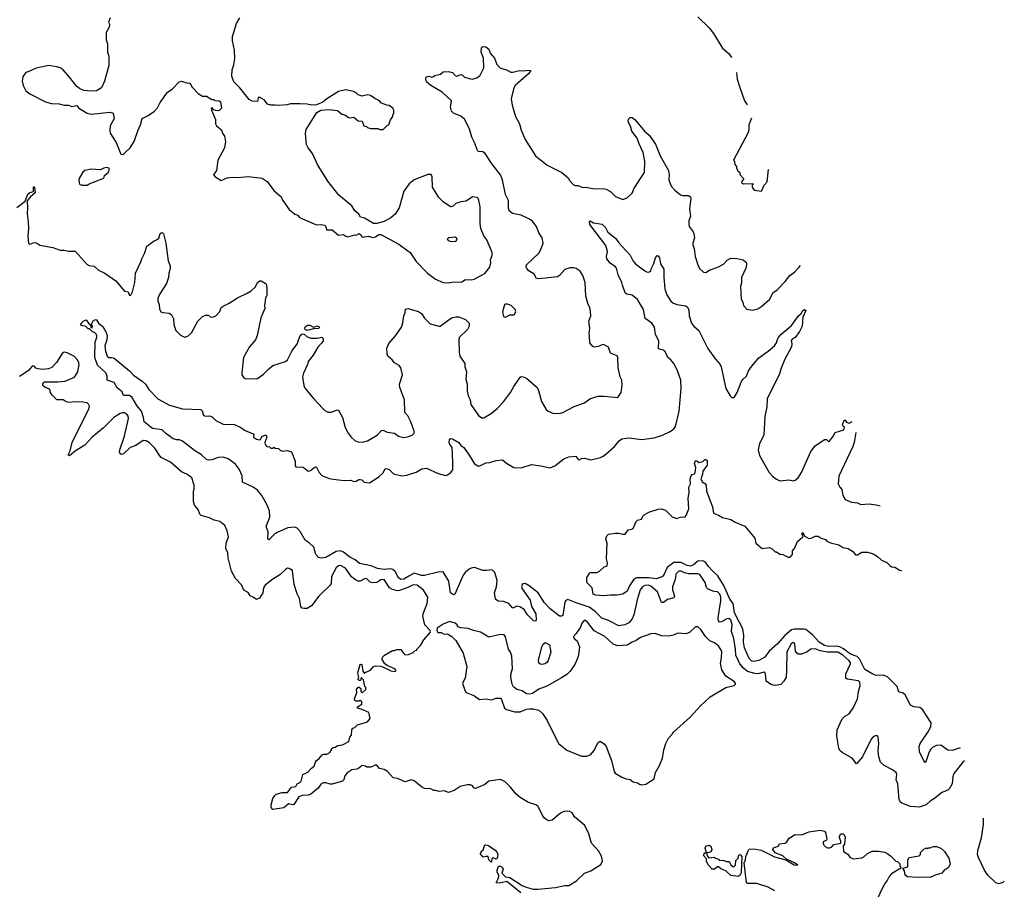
# Model space of a CAD drawing. Extents: x 2086813 to 2278017, y 548126 to 753336.
# Tile 443 of 461: x 2242066 to 2251548, y 701050 to 709428. Entities that reach past the tile are written whole.
import ezdxf

# ---------------------------------------------------------------- set-up
doc = ezdxf.new("R2010")
doc.units = 0

msp = doc.modelspace()

# ---------------------------------------------------------------- linework, layer by layer
at = {"layer": '0CON10XD'}
for points in [[(2242937.5, 709445), (2242920, 709405), (2242930, 709385), (2242927.5, 709355), (2242897.5, 709305), (2242897.5, 709235), (2242912.5, 709195), (2242913.3, 709115), (2242923.3, 709075), (2242924.2, 708985), (2242883.3, 708835), (2242855, 708770), (2242806.1, 708743.9), (2242755, 708740), (2242685, 708746.2), (2242642.5, 708765), (2242616.7, 708785), (2242545.8, 708875.8), (2242485, 708943.3), (2242455, 708963.3), (2242420, 708975), (2242346.4, 708986.4), (2242225, 708961.2), (2242155, 708927.5), (2242125, 708920), (2242095, 708880), (2242090, 708835), (2242098.8, 708795), (2242125, 708743.3), (2242165, 708713.8), (2242315.9, 708635.9), (2242371.7, 708621.7), (2242445, 708616.2), (2242495, 708603.3), (2242535, 708603.3), (2242567, 708593), (2242615, 708602.5), (2242636.4, 708576.4), (2242715, 708528.8), (2242755, 708518.8), (2242935, 708537.5), (2242966.7, 708526.7), (2242977, 708477), (2242938.8, 708405), (2242933.3, 708365), (2242938.8, 708335), (2242993.8, 708245), (2243041.7, 708131.7), (2243061.7, 708128.3), (2243085, 708152.5), (2243130, 708195), (2243167.5, 708255), (2243202.4, 708357.6), (2243230, 708415), (2243245, 708476.7), (2243305, 708503.8), (2243365, 708546.7), (2243392.3, 708577.7), (2243419.5, 708630.5), (2243490.7, 708729.3), (2243535, 708757.5), (2243601.2, 708828.8), (2243625, 708836.2), (2243685, 708817.5), (2243705, 708820), (2243727, 708777), (2243785, 708717.5), (2243825, 708690), (2243865, 708690), (2243915, 708660), (2243935, 708660), (2243945, 708650), (2243987, 708647), (2244000, 708635), (2244010, 708575), (2243985, 708550), (2243953, 708553), (2243935, 708560), (2243918.3, 708578.3), (2243910, 708575), (2243912.5, 708555), (2243952.5, 708465), (2243952.5, 708425), (2243962.5, 708405), (2244008.3, 708368.3), (2244020, 708335), (2244040, 708305), (2244046.7, 708255), (2244040, 708195), (2243973.8, 708075), (2243960, 707975), (2243938.3, 707941.7), (2243932.5, 707935), (2243945, 707917.5), (2244005, 707877.5), (2244065, 707903.8), (2244115, 707911.4), (2244165, 707908.6), (2244265, 707917.8), (2244402, 707902), (2244448.7, 707868.7), (2244515, 707783.8), (2244582.7, 707722.7), (2244598.8, 707685), (2244660.5, 707600.5), (2244715.9, 707555.9), (2244743.6, 707543.6), (2244757, 707527), (2244789.3, 707509.3), (2244925, 707450), (2244965, 707456.2), (2245005, 707447.5), (2245017, 707427), (2245020, 707405), (2245075, 707403.3), (2245135, 707352.5), (2245185, 707357.5), (2245200, 707345), (2245225, 707337.5), (2245293.6, 707356.4), (2245307, 707353), (2245335, 707366.7), (2245352.5, 707355), (2245365, 707332.5), (2245425, 707342.5), (2245465, 707328.8), (2245493.6, 707336.4), (2245525, 707357.5), (2245545, 707357.5), (2245716.1, 707266.1), (2245805, 707202.5), (2245827.5, 707185), (2245885, 707097.5), (2245992.5, 706985), (2246068.8, 706928.8), (2246145, 706896.2), (2246195, 706894), (2246245, 706902), (2246305, 706898.8), (2246325, 706901.2), (2246360, 706925), (2246415, 706921.2), (2246442.3, 706927.7), (2246545, 706982.5), (2246593.8, 707045), (2246602.5, 707085), (2246600, 707115), (2246616.2, 707155), (2246616.1, 707186.1), (2246565.9, 707305.9), (2246536.2, 707345), (2246508, 707415), (2246500, 707465), (2246501.2, 707625), (2246485, 707702.5), (2246470, 707715), (2246425, 707721.2), (2246365, 707681.2), (2246315, 707673.8), (2246265, 707658), (2246235, 707628.8), (2246215, 707626.2), (2246143, 707673), (2246103.3, 707715), (2246075.9, 707755.9), (2246040, 707815), (2246037.5, 707915), (2246027, 707937), (2245995, 707937.5), (2245865, 707886.7), (2245817.5, 707845), (2245766.7, 707775), (2245722, 707615), (2245683.3, 707555), (2245640.5, 707519.5), (2245575, 707483.3), (2245505, 707463.3), (2245473.6, 707463.6), (2245385, 707516.7), (2245347, 707527), (2245333.3, 707555), (2245295, 707586.7), (2245265, 707633.3), (2245138.8, 707738.8), (2245032.7, 707872.7), (2244935, 708033.3), (2244887.4, 708137.4), (2244842.9, 708192.9), (2244828.8, 708225), (2244823.8, 708255), (2244820, 708335), (2244825, 708370), (2244927.5, 708535), (2244965, 708557.5), (2245045, 708563.3), (2245125, 708552.5), (2245169.3, 708519.3), (2245205, 708506.7), (2245225, 708490), (2245245, 708483.3), (2245285, 708487.5), (2245325, 708453.3), (2245365, 708450), (2245380, 708405), (2245405, 708400), (2245415, 708390), (2245445, 708380), (2245515, 708380), (2245535, 708370), (2245565, 708370), (2245605, 708410), (2245620, 708415), (2245638.3, 708461.7), (2245660, 708495), (2245660, 708515), (2245667.5, 708525), (2245667.5, 708555), (2245660, 708575), (2245625, 708600), (2245603, 708603), (2245550, 708625), (2245530, 708645), (2245485, 708667.5), (2245445, 708696.7), (2245415, 708702.5), (2245365, 708691.2), (2245324.3, 708704.3), (2245305, 708723.3), (2245280, 708735), (2245205, 708753.3), (2245135, 708736.7), (2245022.5, 708665), (2244985, 708632.5), (2244925, 708606.7), (2244876.4, 708603.6), (2244833.6, 708613.6), (2244765, 708618.8), (2244675, 708616.7), (2244643, 708607), (2244555, 708600), (2244527, 708603), (2244485, 708603.3), (2244453, 708613), (2244420, 708655), (2244375, 708682.5), (2244363, 708677), (2244355, 708640), (2244305, 708642.5), (2244275, 708657.5), (2244185, 708772.5), (2244129.3, 708829.3), (2244110, 708885), (2244113.3, 708945), (2244128.3, 708991.7), (2244138.8, 709055), (2244135.9, 709135.9), (2244116.2, 709225), (2244114.1, 709265.9), (2244155, 709390), (2244186.7, 709445)], [(2248595.8, 709455.8), (2248705, 709350), (2248748, 709295), (2248834.4, 709154.4), (2248898.8, 709098.8), (2248920, 709064.6)], [(2243362.3, 707297.7), (2243385, 707306.2), (2243405.8, 707324.2), (2243415, 707360), (2243425, 707372.5), (2243437, 707377), (2243452.5, 707365), (2243472.5, 707275), (2243497.1, 707105), (2243515.8, 707055), (2243515, 707030), (2243501.2, 706985), (2243500, 706945), (2243480.8, 706885), (2243414.4, 706785.6), (2243397.5, 706745), (2243395, 706720), (2243408, 706685), (2243411.4, 706641.4), (2243425, 706613.8), (2243445, 706606.2), (2243505, 706600), (2243527.5, 706585), (2243546.4, 706546.4), (2243551.7, 706491.7), (2243571.2, 706435), (2243615, 706388), (2243655, 706368.8), (2243685, 706378.8), (2243719.1, 706410.9), (2243782.5, 706525), (2243825, 706570), (2243855, 706580), (2243885, 706580), (2243900, 706565), (2243925, 706561.2), (2243955.9, 706574.1), (2243993.6, 706616.4), (2244006.7, 706655), (2244025, 706669.2), (2244084.2, 706695.8), (2244165, 706748.8), (2244257.7, 706792.3), (2244295, 706816.7), (2244336.2, 706855), (2244355, 706897.5), (2244378.3, 706911.7), (2244391.7, 706911.7), (2244429.3, 706889.3), (2244438.8, 706878.8), (2244446.2, 706845), (2244446, 706775), (2244434.4, 706745.6), (2244422.5, 706675), (2244426.2, 706645), (2244387.5, 706555), (2244354.3, 706385), (2244335.4, 706344.6), (2244280, 706275), (2244220, 706175), (2244203.8, 706025), (2244206.7, 706005), (2244225, 705977.5), (2244245, 705967.5), (2244355, 705970), (2244415, 706013.8), (2244464.5, 706065.5), (2244504.5, 706095.5), (2244626.7, 706135), (2244645, 706150), (2244686.7, 706235), (2244742.5, 706307.5), (2244745, 706320), (2244767.5, 706385), (2244785, 706402.5), (2244805, 706396.7), (2244833.2, 706373.2), (2244869.7, 706359.7), (2244931.7, 706358.3), (2244975, 706370), (2244987.5, 706355), (2244987.5, 706335), (2244976.7, 706315), (2244936.2, 706273.8), (2244891.2, 706195), (2244843.8, 706135), (2244836.2, 706105), (2244797.9, 706022.1), (2244789.2, 705985), (2244802.9, 705905), (2244816.4, 705876.4), (2244898.8, 705775), (2244985, 705683.3), (2245005, 705663.3), (2245035, 705646.7), (2245067, 705647), (2245125, 705668), (2245135.9, 705665.9), (2245173.9, 705593.9), (2245199.5, 705499.5), (2245228.8, 705445), (2245256.7, 705405), (2245295, 705373.8), (2245321.2, 705361.2), (2245365, 705358), (2245415, 705369.2), (2245510, 705425), (2245551.1, 705468.9), (2245565, 705474), (2245605, 705454.3), (2245674.1, 705444.1), (2245714.4, 705414.4), (2245764.3, 705404.3), (2245801.7, 705408.3), (2245845.9, 705424.1), (2245863.3, 705445), (2245863.3, 705465), (2245833.3, 705555), (2245805, 705612.5), (2245776, 705645), (2245771.2, 705765), (2245725.6, 705885), (2245724.2, 705915), (2245751.5, 706005), (2245736.4, 706075), (2245721.4, 706095), (2245675, 706122), (2245652.5, 706152.5), (2245612, 706185), (2245604.2, 706205), (2245602, 706265), (2245620.9, 706309.1), (2245685, 706381.2), (2245742.5, 706465), (2245756.1, 706506.1), (2245764.1, 706575.9), (2245776.7, 706605), (2245780.7, 706639.3), (2245805, 706644), (2245905, 706616), (2245935, 706596.2), (2245965, 706554), (2246018.8, 706498.8), (2246105, 706476.7), (2246115, 706476.7), (2246225, 706554.2), (2246266.1, 706566.1), (2246295, 706563.8), (2246359.5, 706539.5), (2246393.8, 706505), (2246394, 706475), (2246377.6, 706442.4), (2246299.2, 706365), (2246294.2, 706345), (2246298.6, 706225), (2246306, 706185), (2246353.8, 706115), (2246352.5, 706082.5), (2246370, 706035), (2246361.2, 705965), (2246374, 705915), (2246376.4, 705853.6), (2246385.8, 705805), (2246404.2, 705765), (2246409.5, 705719.5), (2246485, 705613.3), (2246515, 705593.3), (2246535, 705593.8), (2246606.7, 705635), (2246665, 705683.3), (2246725, 705747.5), (2246792.3, 705837.7), (2246825.8, 705894.2), (2246885, 705983.3), (2246895, 705990), (2246915, 705988.8), (2246945, 705973.8), (2247048, 705885), (2247062, 705855), (2247091.2, 705751.2), (2247135, 705673.3), (2247155, 705656.2), (2247206.4, 705633.6), (2247273.6, 705636.4), (2247295, 705643.3), (2247405, 705701.2), (2247505, 705736.2), (2247555, 705776.2), (2247635, 705801.2), (2247695, 705801.2), (2247825, 705787.5), (2247856.7, 705835), (2247867.5, 705905), (2247863.8, 705955), (2247847.7, 705987.7), (2247828.1, 706075), (2247825.8, 706175), (2247820.7, 706190.7), (2247754.1, 706214.1), (2247735, 706272.5), (2247695, 706296.2), (2247681.7, 706298.3), (2247645, 706281.2), (2247605, 706274), (2247585, 706280), (2247556, 706315), (2247552.5, 706375), (2247549.2, 706405), (2247557.5, 706455), (2247548, 706525), (2247566.2, 706575), (2247562, 706615), (2247555.8, 706655), (2247541.4, 706685), (2247519.4, 706765), (2247511.9, 706895), (2247487.5, 706965), (2247463.9, 707003.9), (2247425, 707030), (2247398.3, 707038.3), (2247365, 707038.8), (2247315, 707020), (2247265, 706963.8), (2247245, 706952), (2247065, 706931.4), (2247043.3, 706935), (2247018.8, 706975), (2246968.6, 707008.6), (2246950, 707030), (2246943.8, 707045), (2246948, 707065), (2247065, 707178.8), (2247085.8, 707215), (2247106.1, 707276.1), (2247096.2, 707325), (2247066.2, 707375), (2247044.4, 707435), (2246999.8, 707489.8), (2246969.3, 707510.7), (2246895, 707543.5), (2246810.4, 707560.4), (2246782.4, 707582.4), (2246772.4, 707612.4), (2246774.4, 707685), (2246744.5, 707745), (2246716.2, 707885), (2246694.7, 707934.7), (2246616, 708035), (2246547.7, 708137.7), (2246525, 708153.3), (2246485, 708157.5), (2246475, 708167.5), (2246445.9, 708245.9), (2246418.8, 708295), (2246398.8, 708375), (2246348.3, 708468.3), (2246315, 708497.5), (2246245, 708527.5), (2246225, 708547.5), (2246215.8, 708585), (2246225, 708647.5), (2246135, 708730), (2246026.7, 708795), (2245985, 708830), (2245976, 708855), (2245981.2, 708878.8), (2246005, 708883.3), (2246035, 708873.8), (2246045, 708878.8), (2246065, 708890), (2246117, 708903), (2246145, 708926.7), (2246195, 708930), (2246235, 708920), (2246260.7, 708890.7), (2246275, 708883.3), (2246315, 708900), (2246330, 708895), (2246350, 708875), (2246395, 708860), (2246426.4, 708856.4), (2246475, 708871.2), (2246498.8, 708895), (2246534.2, 708965), (2246533.6, 709056.4), (2246508.8, 709115), (2246513.6, 709156.4), (2246525, 709170), (2246555.9, 709165.9), (2246583.8, 709143.8), (2246596.2, 709105), (2246638.6, 709058.6), (2246660, 708995), (2246695, 708962.5), (2246753.6, 708943.6), (2246795, 708921.2), (2246815, 708921.2), (2246878.3, 708938.3), (2246915, 708934), (2246972.5, 708942.5), (2246988.3, 708938.3), (2246966, 708905), (2246836.7, 708795), (2246825, 708770), (2246799.2, 708665), (2246807.5, 708605), (2246841.9, 708495), (2246879.2, 708425), (2246895.8, 708365), (2246932.9, 708275), (2247032.5, 708115), (2247145.6, 708025.6), (2247285.7, 707955.7), (2247348.8, 707905), (2247363.3, 707875), (2247395, 707840), (2247415, 707830), (2247445, 707830), (2247485, 707811.2), (2247515, 707813.8), (2247605, 707798.6), (2247685, 707802), (2247715, 707796.7), (2247755, 707773.8), (2247805, 707723.8), (2247875, 707696.7), (2247917.3, 707712.7), (2247963.9, 707756.1), (2247983.9, 707806.1), (2248082.9, 707955), (2248086.2, 708066.2), (2248069.2, 708149.2), (2248032.8, 708232.8), (2248010.8, 708285), (2247960.6, 708355), (2247946.7, 708403.3), (2247924.6, 708444.6), (2247929.7, 708470.3), (2247945, 708486), (2247965, 708486), (2247990, 708465), (2248081.9, 708355), (2248126.9, 708315), (2248188.3, 708228.3), (2248234.2, 708115), (2248314.1, 707974.1), (2248319.2, 707935), (2248316, 707885), (2248338.8, 707825), (2248374.5, 707784.5), (2248430.3, 707740.3), (2248452.7, 707732.7), (2248505, 707734), (2248525, 707722.5), (2248530, 707705), (2248517.5, 707605), (2248526.9, 707535), (2248510.9, 707489.1), (2248508.3, 707458.3), (2248514.3, 707434.3), (2248551.2, 707385), (2248559.2, 707365), (2248564, 707325), (2248548, 707275), (2248549.5, 707259.5), (2248561.2, 707225), (2248572, 707145), (2248596.7, 707065), (2248611.7, 707031.7), (2248650, 706995), (2248675, 706993.8), (2248707.5, 707015), (2248795, 707046), (2248845, 707074.2), (2248879.7, 707110.3), (2248915, 707130), (2248975, 707126.7), (2249034.1, 707114.1), (2249055.8, 707095.8), (2249063.8, 707085), (2249066.2, 707065), (2249058.8, 707035), (2249015.8, 706944.2), (2249015.8, 706894.2), (2249006.4, 706856.4), (2249013.8, 706735), (2249030, 706705), (2249037.5, 706675), (2249068.3, 706638.3), (2249125, 706630), (2249175, 706642.5), (2249211.7, 706668.3), (2249290, 706735), (2249318.8, 706795), (2249361.2, 706825), (2249436.7, 706905), (2249483.3, 706965), (2249529.7, 707000.3), (2249568.8, 707041.2), (2249584.1, 707060.1)], [(2248968.1, 708919.3), (2248976.7, 708855), (2248996.2, 708785), (2249045, 708647.5), (2249071.5, 708607.2)], [(2249114, 708478.8), (2249086.7, 708415), (2249087.5, 708365), (2249076.7, 708335), (2248940, 708075), (2248950, 708065), (2248953, 708033), (2248970, 708015), (2248970, 707995), (2248980, 707985), (2248980, 707975), (2249000, 707955), (2249000, 707935), (2249040, 707895), (2249022.5, 707875), (2249018.3, 707858.3), (2249037, 707847), (2249125, 707850), (2249130, 707845), (2249120, 707835), (2249120, 707815), (2249140, 707785), (2249210, 707775), (2249236.4, 707833.6), (2249262.5, 707865), (2249278.1, 707983.7)], [(2242715, 707833.3), (2242735, 707846.7), (2242875, 707900), (2242881.7, 707928.3), (2242917.5, 707955), (2242927.5, 707975), (2242926.7, 707996.7), (2242905, 708002.5), (2242875, 707997.5), (2242845, 707980), (2242755, 707987.5), (2242692.5, 707975), (2242675, 707957.5), (2242643.3, 707905), (2242636.7, 707885), (2242637.5, 707855), (2242643.6, 707843.6), (2242665, 707833.3), (2242715, 707833.3)], [(2242040.3, 707619.7), (2242119.3, 707680.7), (2242144.1, 707745.9), (2242165, 707763.3), (2242198.3, 707771.7), (2242200, 707815), (2242205, 707820), (2242210, 707815), (2242215, 707760), (2242170, 707720), (2242138.3, 707681.7), (2242142, 707615), (2242137.3, 707557.3), (2242148.8, 707481.2), (2242152.5, 707415), (2242146.2, 707345), (2242152, 707272), (2242165, 707266.7), (2242195, 707278.8), (2242220.7, 707280.7), (2242260, 707255), (2242385, 707234.2), (2242455, 707206.2), (2242495, 707208), (2242535, 707197.5), (2242599.1, 707199.1), (2242715, 707070.8), (2242735, 707059.2), (2242785, 707052), (2242824.6, 707014.6), (2242885.5, 706985.5), (2242990.5, 706910.5), (2243075, 706812.5), (2243110, 706805), (2243125, 706770), (2243135, 706772.5), (2243152, 706805), (2243174.3, 706895), (2243183, 706987), (2243233.8, 707095), (2243241.2, 707125), (2243268.8, 707175), (2243290, 707245), (2243362.3, 707297.7)], [(2248679.2, 703959.2), (2248665.9, 704005.9), (2248614.1, 704084.1), (2248595, 704090.3), (2248505, 704087.9), (2248467.8, 704097.8), (2248435, 704114.7), (2248415, 704113.8), (2248383.1, 704085), (2248376.9, 704035), (2248352.2, 703965), (2248352.4, 703935), (2248372.9, 703875), (2248365, 703858), (2248305, 703841.5), (2248265, 703812.5), (2248245, 703814), (2248209.6, 703915), (2248145, 703972.1), (2248118.6, 703978.6), (2248085, 703976.2), (2248062.3, 703965), (2248042.2, 703935), (2248011.3, 703838.7), (2247980, 703695), (2247964.7, 703655.3), (2247932.2, 703617.8), (2247895, 703599.4), (2247835, 703589.4), (2247735, 703641.2), (2247673.1, 703663.1), (2247607.7, 703727.7), (2247548.8, 703768.8), (2247425, 703809.2), (2247345, 703842.5), (2247326.1, 703833.9), (2247314.6, 703815), (2247295, 703688.8), (2247285, 703680), (2247265, 703682.2), (2247175, 703753.1), (2247121.1, 703811.1), (2247059.7, 703905), (2246971.1, 703975), (2246934.7, 703995.3), (2246915.4, 703994.6), (2246904.5, 703985), (2246899.6, 703965), (2246903.3, 703945), (2246982.9, 703835), (2246996, 703776), (2247035.5, 703705), (2247040.8, 703645), (2247035, 703633.8), (2247015, 703636), (2246955, 703694.3), (2246925, 703744.3), (2246881.1, 703771.1), (2246855, 703777.1), (2246815, 703760), (2246775, 703803.1), (2246725, 703822.2), (2246675, 703826.8), (2246647.8, 703845), (2246638.8, 703905), (2246657.7, 703965), (2246663.9, 704025), (2246641.1, 704101.1), (2246615, 704127.8), (2246565, 704120.5), (2246527.6, 704122.4), (2246445, 704150), (2246415, 704145.5), (2246395, 704133.5), (2246360.6, 704105), (2246336.9, 704075), (2246258, 703895), (2246245, 703886.2), (2246215.8, 703905.8), (2246198.3, 704018.3), (2246145, 704110), (2246095.6, 704105.6), (2245965, 704072.2), (2245935, 704074.5), (2245865, 704094.9), (2245812.7, 704067.3), (2245765, 704039), (2245735, 704035.9), (2245715, 704052.1), (2245682.5, 704112.5), (2245660, 704130), (2245635, 704136.5), (2245575, 704132), (2245511.8, 704141.8), (2245452.2, 704165), (2245337.8, 704187.8), (2245296.2, 704225), (2245245, 704250.5), (2245185, 704296.7), (2245155, 704310.5), (2245115, 704304.3), (2245015, 704245.2), (2244970.9, 704240.9), (2244945, 704245.4), (2244918.8, 704275), (2244899.2, 704345), (2244855, 704388.3), (2244813.8, 704415), (2244768.1, 704498.1), (2244737.7, 704527.7), (2244715, 704539.4), (2244648.9, 704531.1), (2244550.5, 704489.5), (2244524.7, 704475.3), (2244484.4, 704435.6), (2244465, 704418), (2244455, 704423.3), (2244458.8, 704495), (2244439.4, 704545), (2244475.5, 704635), (2244471.2, 704695), (2244445, 704757.5), (2244398.5, 704845), (2244357.1, 704895), (2244315, 704923.2), (2244211.8, 704971.8), (2244210, 705035), (2244179.3, 705099.3), (2244145.5, 705145.5), (2244075, 705198.1), (2244025, 705212.6), (2243979.5, 705210.5), (2243915, 705186.6), (2243885.3, 705185.3), (2243865, 705191.5), (2243815.9, 705235.9), (2243749, 705279), (2243635, 705367.1), (2243605, 705379.1), (2243575, 705380), (2243545, 705390.6), (2243470, 705445), (2243437.4, 705477.4), (2243345, 705490.6), (2243265, 705552.5), (2243258.8, 705595), (2243239.2, 705655), (2243195, 705711.4), (2243148.9, 705788.9), (2243122.4, 705807.6), (2243066.1, 705806.1), (2243052.5, 705842.5), (2243005, 705880), (2242975, 705932), (2242910, 705955), (2242909.4, 705995), (2242895.3, 706025.3), (2242815, 706100.6), (2242788.5, 706175), (2242794.2, 706325), (2242808.8, 706365), (2242807.5, 706385), (2242796.4, 706406.4), (2242763.9, 706423.9), (2242738.3, 706448.3), (2242725, 706450), (2242701.7, 706471.7), (2242663, 706483), (2242652.5, 706495), (2242677.5, 706525), (2242705, 706537.5), (2242727.5, 706505), (2242748.3, 706488.3), (2242751.7, 706461.7), (2242765, 706460), (2242767.5, 706475), (2242757.5, 706495), (2242775, 706527.5), (2242795, 706540), (2242806.4, 706536.4), (2242826.7, 706505), (2242867.5, 706472.5), (2242900, 706415), (2242908.6, 706385), (2242906, 706345), (2242886, 706285), (2242892.2, 706235), (2242910, 706185), (2242925, 706174.5), (2242955, 706174.2), (2242975, 706166), (2243125, 706045.8), (2243162.6, 706002.6), (2243246.5, 705946.5), (2243276.2, 705915), (2243308.8, 705865), (2243397.5, 705775), (2243510, 705715), (2243635, 705677.5), (2243811.7, 705671.7), (2243827, 705657), (2243828.3, 705628.3), (2243840, 705615), (2243855, 705607.5), (2243895, 705610), (2243920.7, 705600.7), (2243955, 705566.7), (2244025, 705530), (2244135, 705526.7), (2244195, 705500), (2244232.5, 705475), (2244320, 705435), (2244317.5, 705405), (2244345, 705386.7), (2244375, 705380), (2244385, 705383.3), (2244397, 705413), (2244435, 705430), (2244446.7, 705405), (2244426.7, 705355), (2244428.8, 705335), (2244445, 705316.7), (2244471.7, 705311.7), (2244485, 705300), (2244505, 705300), (2244515, 705310), (2244525, 705300), (2244557, 705297), (2244575, 705280), (2244595, 705272.5), (2244645, 705277.5), (2244685, 705263.3), (2244717.5, 705175), (2244718.3, 705128.3), (2244725, 705120), (2244795, 705117.5), (2244845, 705077.5), (2244865, 705083.3), (2244898.8, 705111.2), (2244915, 705118.8), (2244925, 705116.2), (2244950, 705065), (2244976.4, 705036.4), (2245045, 705006.7), (2245085, 705000), (2245195, 704990), (2245255, 704993.3), (2245285, 704980), (2245305, 704981.2), (2245332.1, 704997.9), (2245345, 704999.2), (2245360, 704995), (2245382.7, 704972.7), (2245435, 704966.7), (2245525, 705022.5), (2245565, 705062.5), (2245582.3, 705097.7), (2245596.4, 705103.6), (2245625, 705093.3), (2245665, 705053.3), (2245745, 705033.8), (2245795, 705038.8), (2245885, 705068.8), (2245939.5, 705100.5), (2245985, 705106.2), (2246095.6, 705055.6), (2246165, 705037.1), (2246185, 705042.5), (2246215, 705062.5), (2246238.2, 705091.8), (2246237.4, 705167.4), (2246231.2, 705305), (2246208, 705335), (2246202.9, 705355), (2246205, 705380), (2246215, 705392.5), (2246235, 705391.2), (2246296.2, 705355), (2246315.8, 705325.8), (2246342, 705305), (2246395, 705231.2), (2246445, 705148), (2246485, 705128), (2246505, 705132), (2246555, 705160), (2246595, 705162), (2246655, 705181.2), (2246715, 705187.5), (2246752.5, 705155), (2246825, 705113.3), (2246895, 705111.2), (2246995, 705143.3), (2247085, 705131.2), (2247175, 705110), (2247220.5, 705129.5), (2247305, 705196.2), (2247355, 705216.7), (2247423, 705223), (2247445, 705190), (2247455, 705188.8), (2247475, 705202), (2247503.9, 705203.9), (2247565, 705186.7), (2247658.8, 705211.2), (2247685, 705222), (2247713.8, 705245), (2247794.2, 705315.8), (2247838.3, 705371.7), (2247865, 705390), (2247935, 705399.2), (2248055, 705383.8), (2248175, 705400.8), (2248255, 705426.2), (2248329.7, 705460.3), (2248364, 705485), (2248380.9, 705509.1), (2248416.2, 705655), (2248435.3, 705875), (2248432.6, 705955), (2248396.1, 706056.1), (2248366.2, 706115), (2248335, 706152.5), (2248306.7, 706175), (2248280.6, 706230.6), (2248262.8, 706242.8), (2248217.3, 706257.3), (2248221.2, 706335), (2248187.8, 706395), (2248178.7, 706465), (2248153.8, 706505), (2248089.7, 706549.8), (2248072.8, 706635), (2248015, 706731.9), (2247965, 706772.9), (2247913, 706783), (2247898, 706795), (2247869.5, 706869.5), (2247865.8, 706895.8), (2247828.9, 706968.9), (2247814.5, 707034.5), (2247805, 707048), (2247751.3, 707081.3), (2247718.8, 707125), (2247716, 707145), (2247725.6, 707195), (2247711.2, 707251.2), (2247556.7, 707455), (2247552.5, 707485), (2247561.2, 707488.8), (2247592, 707472), (2247676.5, 707456.5), (2247707.8, 707425), (2247731.1, 707381.1), (2247805, 707324.3), (2247836.8, 707276.8), (2247903.1, 707205), (2247945, 707159.5), (2247972.9, 707102.9), (2247994.7, 707074.7), (2248085, 707007.1), (2248107, 706997), (2248132.5, 706997.5), (2248142.9, 707007.1), (2248150, 707035), (2248172.5, 707077.5), (2248188.8, 707135), (2248203.9, 707156.1), (2248215, 707152.5), (2248226.4, 707133.6), (2248236.7, 707075), (2248269.2, 707025), (2248268.6, 706945), (2248279.4, 706835), (2248297.2, 706777.2), (2248336.2, 706716.2), (2248355, 706700), (2248395, 706684.4), (2248479.7, 706669.7), (2248498.1, 706658.1), (2248510.3, 706630.3), (2248513.4, 706573.4), (2248535, 706504), (2248555, 706478.1), (2248605.5, 706435), (2248691.7, 706261.7), (2248767, 706157), (2248811.4, 706105), (2248822.4, 706082.4), (2248865.8, 705875.8), (2248907.5, 705805), (2248925, 705787.5), (2248945, 705787.5), (2248975, 705837.5), (2249015, 705936.2), (2249029.7, 705960.3), (2249066.2, 705995), (2249084.2, 706045), (2249115, 706091.2), (2249185, 706168.8), (2249275, 706233.8), (2249335, 706285.8), (2249354.3, 706315), (2249368, 706355), (2249395.5, 706394.5), (2249497.3, 706482.7), (2249564.2, 706575), (2249592.5, 706597.5), (2249606.7, 706625), (2249625, 706637.5), (2249636.2, 706625), (2249607.3, 706562.7), (2249601.4, 706475), (2249575.6, 706425), (2249534.2, 706365.8), (2249505, 706350), (2249495, 706337.5), (2249502.5, 706305), (2249498.1, 706275), (2249434, 706156), (2249397.8, 706072.2), (2249383.5, 706015), (2249265.5, 705775), (2249261.7, 705698.3), (2249242.5, 705605), (2249231.4, 705425), (2249190.8, 705345), (2249176.2, 705285), (2249190.5, 705230.5), (2249284.2, 705064.2), (2249315, 705030), (2249352.7, 705002.7), (2249386.1, 704986.1), (2249475, 704995.8), (2249515, 704984.3), (2249535, 704991.4), (2249562.9, 705015), (2249595, 705064), (2249683.1, 705266.9), (2249725, 705322.5), (2249815, 705384), (2249834, 705384), (2249855, 705364), (2249865, 705368.8), (2249894.2, 705405), (2249917.5, 705452.5), (2250003, 705477), (2250010, 705505), (2249995, 705512.5), (2249990, 705525), (2250005, 705570), (2250015, 705570), (2250029.3, 705549.3), (2250055, 705541.2), (2250081.7, 705558.2)], [(2246235, 707286.7), (2246211.1, 707291.1), (2246191.5, 707301.5), (2246184.7, 707315.3), (2246199.4, 707330.6), (2246256, 707336), (2246269.2, 707329.2), (2246276.9, 707315), (2246265, 707291.8), (2246235, 707286.7)], [(2246745, 706563.3), (2246785, 706583.3), (2246827.5, 706585), (2246843.8, 706615), (2246838, 706635), (2246797.5, 706675), (2246763, 706687), (2246745, 706687.5), (2246735, 706680), (2246716.7, 706615), (2246725, 706570), (2246745, 706563.3)], [(2244835, 706434.3), (2244814.1, 706444.1), (2244811.2, 706455), (2244818.3, 706471.7), (2244837.5, 706485), (2244860, 706485), (2244895, 706465.8), (2244935, 706479.2), (2244953.3, 706465), (2244946, 706454), (2244895, 706451.2), (2244835, 706434.3)], [(2244875, 702216.7), (2244903, 702237), (2244913.3, 702275), (2244925, 702292.5), (2244949.5, 702310.5), (2244977.5, 702345), (2244995, 702353.3), (2245025, 702352.5), (2245053, 702367), (2245070, 702395), (2245070, 702405), (2245085, 702417.5), (2245105, 702420), (2245130, 702435), (2245175, 702442.9), (2245235, 702473.3), (2245244.3, 702515), (2245260, 702535), (2245264.3, 702585), (2245275, 702603.3), (2245295, 702607.5), (2245320, 702635), (2245415, 702663.8), (2245442.5, 702695), (2245427.5, 702755), (2245355, 702786.7), (2245320, 702795), (2245320.7, 702809.3), (2245360, 702835), (2245360, 702855), (2245345, 702870), (2245335, 702862.5), (2245305, 702863.3), (2245295, 702870), (2245289.2, 702885), (2245313.3, 702945), (2245308.8, 702975), (2245325, 702997.5), (2245335, 702997.5), (2245350, 702985), (2245350, 702955), (2245363, 702943), (2245400, 702975), (2245400, 702995), (2245390, 703005), (2245378.3, 703068.3), (2245355, 703090), (2245347, 703063), (2245335, 703062.5), (2245323.8, 703075), (2245332.5, 703095), (2245323, 703133), (2245325, 703150), (2245344.2, 703215.8), (2245355, 703220), (2245360, 703215), (2245370.7, 703150.7), (2245385, 703130), (2245391.7, 703138.3), (2245445, 703160), (2245473.8, 703196.2), (2245495, 703204), (2245548.3, 703198.3), (2245595, 703176.2), (2245640, 703155), (2245675, 703150), (2245690, 703155), (2245680, 703175), (2245605, 703206.7), (2245583.9, 703223.9), (2245557.5, 703265), (2245560, 703285), (2245580, 703305), (2245655, 703350), (2245675, 703350), (2245695, 703360), (2245735, 703360), (2245775, 703310), (2245811.7, 703311.7), (2245855, 703330), (2245875, 703350), (2245890, 703355), (2245890, 703365), (2245925, 703400), (2245957.5, 703455), (2246017.5, 703525), (2246022.5, 703535), (2246017.5, 703545), (2245968.3, 703598.3), (2245948.7, 703681.3), (2245951.5, 703705), (2245990.6, 703805), (2245995.8, 703865), (2245955, 703932), (2245895, 703981.4), (2245855, 703982.2), (2245805, 703957.5), (2245725, 703928.2), (2245705, 703926.8), (2245655, 703938.5), (2245626.7, 703955), (2245574.4, 704034.4), (2245545, 704030.5), (2245504, 704006), (2245467.2, 704002.8), (2245439.6, 704009.6), (2245405, 704044), (2245385, 704041.2), (2245345, 704020), (2245325, 704020), (2245300.3, 704030.3), (2245261.1, 704061.1), (2245205, 704143.1), (2245155, 704169.4), (2245135, 704167.1), (2245115, 704148), (2245068.9, 704065), (2245064.4, 703995.6), (2245055, 703981.2), (2244946.9, 703875), (2244875, 703780), (2244835, 703756), (2244804.2, 703754.2), (2244785, 703758.8), (2244772.9, 703775), (2244761.7, 703851.7), (2244737.2, 703897.2), (2244709.4, 703985), (2244691.7, 704121.7), (2244661.7, 704141.7), (2244645, 704142.5), (2244625, 704132.5), (2244570.5, 704079.5), (2244505, 704038.8), (2244431.3, 703978.7), (2244414, 703955), (2244407.5, 703905), (2244375, 703856), (2244345, 703843.3), (2244315, 703863.3), (2244285, 703876.7), (2244265, 703908.8), (2244225, 703932.5), (2244202.3, 703982.3), (2244144.2, 704044.2), (2244106.2, 704115), (2244072.5, 704245), (2244071.2, 704291.2), (2244050.8, 704335), (2244052.9, 704385), (2244075.8, 704445), (2244064.4, 704504.4), (2244041.2, 704555), (2243995, 704593.3), (2243940, 704605), (2243895, 704627.5), (2243815, 704650), (2243800, 704665), (2243785, 704710), (2243749.3, 704749.3), (2243738.8, 704785), (2243740, 704885), (2243746.7, 704905), (2243747.5, 704945), (2243722.5, 705015), (2243675, 705050), (2243625, 705073.3), (2243518.8, 705165), (2243429.7, 705209.7), (2243414.6, 705224.6), (2243368.7, 705298.7), (2243315, 705352.9), (2243285, 705371.4), (2243255.6, 705374.4), (2243185, 705327.3), (2243131.4, 705305), (2243065, 705246), (2243045, 705238.8), (2243034.2, 705244.2), (2243027.5, 705265), (2243029.4, 705285), (2243074, 705416), (2243113.3, 705585), (2243109.7, 705609.7), (2243095, 705630), (2243075, 705640), (2243055, 705640), (2243034, 705635), (2242971.9, 705595), (2242874, 705496), (2242762.9, 705405), (2242695, 705327.5), (2242604.5, 705275.5), (2242545, 705226.7), (2242532, 705235), (2242551.9, 705275), (2242570, 705355), (2242664.6, 705545.4), (2242732.5, 705675), (2242738.8, 705705), (2242730, 705725), (2242715, 705735.8), (2242675, 705742.9), (2242605, 705747.8), (2242540.3, 705740.3), (2242515, 705747.1), (2242485, 705765.6), (2242425, 705765.8), (2242379.1, 705809.1), (2242363.8, 705835), (2242355, 705870), (2242310, 705885), (2242290, 705905), (2242290, 705925), (2242305, 705940), (2242435, 705937.5), (2242505, 705946.7), (2242595, 705982.5), (2242626.2, 706035), (2242637.5, 706105), (2242635.7, 706125), (2242620.8, 706155), (2242594.4, 706184.4), (2242525, 706220), (2242495, 706223.3), (2242475, 706212.5), (2242421.2, 706125), (2242375, 706076.2), (2242345, 706063.3), (2242285, 706057.5), (2242243, 706063), (2242221.7, 706071.7), (2242205, 706090), (2242185, 706090), (2242146.4, 706043.6), (2242065, 705991.4)], [(2250117.3, 705450.8), (2250101.2, 705355), (2250088, 705315), (2249955, 705030), (2249947.5, 704955), (2249963, 704923), (2249981.7, 704901.7), (2249992.5, 704845), (2250014.1, 704804.1), (2250075, 704778.8), (2250135, 704773.8), (2250165, 704756.7), (2250245, 704762.5), (2250315, 704754.3), (2250351.5, 704743)], [(2251122.2, 702413.8), (2251045, 702386.9), (2251005, 702389.3), (2250935, 702437.3), (2250895, 702436.7), (2250855, 702415.6), (2250840.2, 702399.8), (2250824.4, 702375), (2250795, 702287.5), (2250785, 702273.3), (2250780, 702275), (2250730.6, 702375), (2250727.1, 702425), (2250736.9, 702455), (2250807.5, 702557.5), (2250840, 702615), (2250843.3, 702655), (2250761.3, 702781.3), (2250735, 702802.3), (2250675, 702807.6), (2250645.4, 702825.4), (2250592.5, 702925), (2250575, 702940), (2250531.9, 702951.9), (2250514.5, 703005), (2250424.6, 703095), (2250385, 703114.2), (2250315, 703111.5), (2250281.9, 703121.9), (2250205, 703169.2), (2250154.9, 703264.9), (2250131.3, 703291.4), (2250065, 703314.7), (2249998.1, 703368.1), (2249965, 703387.1), (2249925, 703392.1), (2249855, 703389.6), (2249815, 703398.4), (2249765, 703431.7), (2249705, 703498.3), (2249667.6, 703527.6), (2249635, 703552.5), (2249617.8, 703557.8), (2249525, 703556.7), (2249499.8, 703550.2), (2249434.4, 703495.6), (2249365, 703413.9), (2249282.5, 703345), (2249243.1, 703285), (2249185, 703254.1), (2249135, 703244.5), (2249115, 703248.2), (2249089.2, 703275), (2249045, 703378), (2249036.4, 703435), (2249040, 703495), (2249028.8, 703558.8), (2248950.2, 703715), (2248935.6, 703805), (2248903.7, 703843.7), (2248848.1, 703978.1), (2248788.7, 704068.7), (2248738.3, 704118.3), (2248695, 704163.5), (2248670.7, 704200.7), (2248645, 704214.7), (2248595, 704210.3), (2248555, 704176), (2248525, 704163.8), (2248495, 704168.9), (2248435, 704197.3), (2248365, 704197.9), (2248301.2, 704148.8), (2248271.5, 704085), (2248255, 704064.2), (2248235, 704052.5), (2248195, 704041.9), (2248125, 704050), (2248005, 704051.5), (2247977.5, 704032.5), (2247937.3, 703972.7), (2247915, 703922.5), (2247873.3, 703895), (2247815, 703882.5), (2247755, 703884.3), (2247685, 703876), (2247615, 703882.9), (2247587.5, 703895), (2247580, 703955), (2247526.7, 704005), (2247527, 704053), (2247555, 704097.5), (2247565, 704102.5), (2247625, 704102.5), (2247650, 704115), (2247695, 704157.5), (2247723, 704167), (2247727.5, 704195), (2247717.5, 704235), (2247722.5, 704385), (2247710, 704425), (2247720, 704455), (2247735, 704470), (2247805, 704480), (2247835, 704480), (2247875, 704470), (2247897, 704473), (2247925, 704512.5), (2247961.7, 704518.3), (2247973, 704527), (2248002.5, 704595), (2248015, 704606.7), (2248053, 704617), (2248066.7, 704645), (2248081.2, 704658.8), (2248126.1, 704683.9), (2248215, 704712), (2248245, 704716.2), (2248285, 704701.2), (2248349.5, 704639.5), (2248395, 704621.2), (2248425, 704636), (2248475, 704640), (2248485, 704650), (2248510.8, 704715), (2248502.9, 704815), (2248512.9, 704875), (2248510, 704925), (2248526.7, 704955), (2248524.2, 705004.2), (2248532.5, 705035), (2248542.5, 705045), (2248565, 705052.5), (2248570, 705065), (2248577.5, 705115), (2248563.9, 705153.9), (2248575, 705180), (2248588.3, 705178.3), (2248605, 705162.5), (2248645, 705170), (2248665, 705190), (2248675, 705190), (2248685, 705180), (2248686.7, 705135), (2248643, 705077), (2248642, 705045), (2248626.7, 705005), (2248637, 704977), (2248665, 704961.2), (2248676, 704945), (2248679.2, 704885), (2248737.5, 704735), (2248746.7, 704675), (2248795, 704655.7), (2248835, 704630.6), (2248915, 704611.9), (2248955, 704587.1), (2249048.8, 704548.8), (2249144.2, 704434.2), (2249156, 704385), (2249215, 704333.3), (2249285, 704342.5), (2249317, 704327), (2249341.7, 704301.7), (2249355, 704300), (2249385, 704277.5), (2249415, 704276.7), (2249465, 704250), (2249485, 704251.2), (2249507.5, 704275), (2249508.3, 704311.7), (2249527, 704333), (2249555, 704400), (2249607.5, 704445), (2249610, 704455), (2249597.5, 704475), (2249605, 704486.7), (2249615, 704480), (2249620, 704455), (2249665, 704430), (2249687, 704433), (2249725, 704452.5), (2249755, 704452.5), (2249783, 704433), (2249825, 704420), (2249840, 704405), (2249875, 704387.5), (2249955, 704367.5), (2249993, 704343), (2250043.3, 704333.3), (2250085, 704307.5), (2250115, 704272.5), (2250135, 704272.5), (2250175, 704297.5), (2250233, 704297), (2250285, 704282.5), (2250326.4, 704256.4), (2250365, 704220), (2250415, 704200), (2250450, 704165), (2250465, 704157.5), (2250495, 704152.5), (2250536.4, 704126.4), (2250557.8, 704119.4)], [(2251163.7, 702288.4), (2251146.9, 702275), (2251062.5, 702165), (2251050.8, 702135), (2251044.1, 702065.9), (2251018.8, 702021.2), (2251005, 702006.2), (2250945, 701984), (2250875, 701924), (2250835, 701900), (2250795, 701864.2), (2250727, 701843), (2250645, 701848.1), (2250561.2, 701881.2), (2250544.1, 701894.1), (2250534.6, 701915), (2250521.2, 702065), (2250506.7, 702105), (2250513.3, 702155), (2250506.7, 702175), (2250472.3, 702202.3), (2250392, 702242), (2250356.7, 702275), (2250338.8, 702325), (2250333.3, 702385), (2250338.8, 702455), (2250332.5, 702515), (2250325, 702527.5), (2250305, 702527.5), (2250285, 702517.5), (2250265, 702497.5), (2250183.3, 702325), (2250125, 702260), (2250082.5, 702315), (2249985, 702367.5), (2249965, 702387.5), (2249955, 702410), (2249934.2, 702525), (2249938, 702585), (2249982.5, 702685), (2250008.8, 702715), (2250055, 702741.4), (2250095, 702802), (2250133.1, 702885), (2250142.5, 702955), (2250159.2, 703015), (2250158, 703045), (2250145, 703059.2), (2250035, 703074.3), (2250020, 703085), (2250021.8, 703125), (2250066.3, 703223.7), (2250065.4, 703235), (2250050.5, 703255), (2249992.5, 703305), (2249945, 703334.8), (2249845, 703335.2), (2249775, 703348.8), (2249725, 703367.7), (2249685, 703363.6), (2249650.5, 703339.5), (2249596.2, 703315), (2249565, 703315.6), (2249550, 703325), (2249536.7, 703345), (2249529.2, 703415), (2249515, 703428), (2249495, 703416), (2249455, 703337.5), (2249449.6, 703160.4), (2249445.5, 703095), (2249425, 703054), (2249395.5, 703024.5), (2249345.6, 703014.4), (2249305, 703019.2), (2249255, 703054), (2249250.8, 703105), (2249244, 703134), (2249235, 703141.2), (2249175, 703127.3), (2249145, 703129.7), (2249075, 703149.7), (2249035, 703180.3), (2249001.8, 703221.8), (2248961.2, 703305), (2248959.6, 703365), (2248943.2, 703465), (2248919.2, 703535), (2248927.8, 703602.2), (2248915, 703642.5), (2248895, 703660), (2248875, 703654.6), (2248825, 703625.5), (2248805, 703624.4), (2248794.5, 703635), (2248790.8, 703665), (2248817.9, 703827.9), (2248817.7, 703865), (2248809.5, 703895), (2248785.7, 703915), (2248749.5, 703919.5), (2248695, 703942.7), (2248679.2, 703959.2)], [(2248055, 702057.5), (2248095, 702062.5), (2248177.5, 702115), (2248187.5, 702175), (2248227, 702243), (2248257, 702313), (2248267.5, 702395), (2248287.5, 702455), (2248312.5, 702505), (2248353, 702547), (2248362.5, 702565), (2248525, 702712.5), (2248617.5, 702815), (2248715, 702903.3), (2248865, 702993.3), (2248946.4, 703013.6), (2248960, 703025), (2248960, 703035), (2248945, 703052.5), (2248865, 703102.5), (2248827.5, 703165), (2248813.1, 703225), (2248825, 703280), (2248826.9, 703345), (2248796.7, 703396.7), (2248756.2, 703425), (2248713.5, 703443.5), (2248670, 703485), (2248623.9, 703553.9), (2248595, 703577.5), (2248575, 703577.5), (2248515.7, 703524.3), (2248481.7, 703511.7), (2248405, 703516.7), (2248361.2, 703498.8), (2248315, 703490), (2248245, 703491.4), (2248185, 703514.2), (2248145, 703510), (2248045, 703477.1), (2248003.3, 703446.7), (2247965, 703432.5), (2247915, 703402.2), (2247825.4, 703395.4), (2247780.5, 703410.5), (2247700.8, 703485), (2247599.5, 703539.5), (2247535, 703623.8), (2247515, 703639.2), (2247501.2, 703638.8), (2247478.8, 703615), (2247465.8, 703575), (2247425, 703513.3), (2247398, 703485), (2247404.2, 703465), (2247433.3, 703445), (2247457.5, 703385), (2247447.5, 703305), (2247435, 703267.5), (2247412.7, 703217.3), (2247367.5, 703152.5), (2247335, 703119.2), (2247283.5, 703086.5), (2247142.7, 703007.3), (2247065, 702978), (2247005, 702938), (2246975, 702930), (2246945, 702934), (2246905, 702962.5), (2246853.7, 702973.7), (2246822.2, 703002.2), (2246810, 703025), (2246795.6, 703095), (2246799.4, 703135), (2246812.9, 703175), (2246805.9, 703295.9), (2246793.9, 703333.9), (2246774.3, 703365), (2246745, 703482.5), (2246730.7, 703500.7), (2246695, 703506.2), (2246585, 703480), (2246505, 703527.5), (2246435, 703542.5), (2246385, 703562.5), (2246315, 703570), (2246285, 703580), (2246278.3, 703598.3), (2246260, 703615), (2246205, 703631.2), (2246145, 703605.7), (2246086.2, 703565), (2246082.3, 703542.3), (2246092.5, 703525), (2246125, 703523.3), (2246155, 703506.7), (2246185, 703510), (2246226.4, 703486.4), (2246265, 703447.5), (2246337.5, 703325), (2246373.3, 703195), (2246356.4, 703083.6), (2246330, 703035), (2246355, 702960), (2246367, 702947), (2246445, 702912.5), (2246495, 702877.5), (2246555, 702886), (2246613, 702877), (2246655, 702890), (2246695, 702890), (2246705, 702877.5), (2246735, 702793.8), (2246755, 702780.8), (2246835, 702758.8), (2246885, 702758.8), (2246945, 702786.2), (2246975, 702790), (2247015, 702790), (2247066.1, 702776.1), (2247100, 702745), (2247145, 702677.5), (2247253.8, 702455), (2247335, 702390), (2247475, 702333.5), (2247528.3, 702331.7), (2247565, 702347.5), (2247596.1, 702383.9), (2247637, 702463), (2247655, 702477.5), (2247697.7, 702447.7), (2247713.3, 702425), (2247765, 702290), (2247790, 702185), (2247800.3, 702170.3), (2247865, 702130), (2247905, 702114.3), (2247945, 702108), (2247975, 702086), (2248015, 702076.7), (2248035, 702063.3), (2248055, 702057.5)], [(2247095, 703215.7), (2247075, 703223.1), (2247064.4, 703235), (2247062.2, 703255), (2247093.8, 703385), (2247107, 703413), (2247125, 703427.5), (2247166.7, 703405), (2247180, 703335), (2247154, 703255), (2247143.8, 703235), (2247125, 703220.8), (2247095, 703215.7)], [(2246893.3, 701015), (2246755.8, 701125.8), (2246685, 701110), (2246653, 701113), (2246672, 701145), (2246680, 701175), (2246680, 701185), (2246662.5, 701215), (2246662.5, 701235), (2246678.3, 701271.7), (2246695, 701272.5), (2246715, 701260), (2246721.2, 701245), (2246707.5, 701205), (2246745, 701170), (2246785, 701163.8), (2246905, 701086.7), (2246942.3, 701072.3), (2247012.3, 701052.3), (2247055, 701051.2), (2247225, 701066), (2247315, 701086), (2247355, 701088), (2247429.1, 701130.9), (2247505, 701206.2), (2247565, 701226.7), (2247661.7, 701288.3), (2247678.8, 701325), (2247669.1, 701369.1), (2247640.3, 701420.3), (2247573.3, 701495), (2247545.9, 701585.9), (2247508, 701665), (2247448.8, 701715), (2247407.6, 701747.6), (2247385, 701787.1), (2247365, 701800.6), (2247345, 701804.4), (2247305, 701798.1), (2247273.8, 701785), (2247195, 701715.8), (2247165, 701709.2), (2247145, 701717.5), (2247121.2, 701735), (2247105, 701756.7), (2247055, 701850), (2247035, 701862.5), (2246965, 701886.2), (2246886, 701935), (2246845, 701971.2), (2246793.6, 702033.6), (2246740.8, 702085), (2246695, 702107.8), (2246585, 702093.3), (2246545, 702060.6), (2246455, 702022.5), (2246442.5, 702025), (2246425, 702047.5), (2246406.1, 702056.1), (2246375, 702056.7), (2246308, 702042), (2246249.5, 702000.5), (2246195, 701982.5), (2246155, 702000), (2246105, 701992), (2246075, 702003.3), (2246053.6, 702003.6), (2246025, 702018.8), (2245965, 702020), (2245935.9, 702035.9), (2245865, 702096.2), (2245835, 702103.3), (2245777, 702087), (2245705, 702116.7), (2245663, 702123), (2245607.5, 702185), (2245575, 702203.3), (2245530, 702215), (2245505, 702247.5), (2245485, 702247.5), (2245465, 702232.5), (2245445, 702227.5), (2245408.3, 702228.3), (2245395, 702237.5), (2245365, 702242.5), (2245333.6, 702216.4), (2245313, 702207), (2245265, 702200), (2245215, 702167.5), (2245193, 702137), (2245187.5, 702105), (2245175, 702093.3), (2245075, 702062.5), (2245055, 702062.5), (2245015, 702076.7), (2244990, 702075), (2244967, 702063), (2244940, 702025), (2244865, 701963.3), (2244845, 701956.2), (2244785, 701952.5), (2244755, 701942.5), (2244705, 701867.5), (2244695, 701863.3), (2244655, 701872.5), (2244610, 701835), (2244505, 701820), (2244487.5, 701837.5), (2244486.7, 701865), (2244503.8, 701925), (2244522, 701955), (2244535, 701965.8), (2244595, 701984), (2244645, 701983.8), (2244685, 702033.8), (2244725, 702040), (2244737.5, 702065), (2244765, 702077.5), (2244778.3, 702091.7), (2244794.3, 702155.7), (2244841.7, 702178.3), (2244875, 702216.7)], [(2251547.6, 701128), (2251535, 701116), (2251495, 701103.8), (2251465, 701113.8), (2251390, 701185), (2251356, 701235), (2251298.1, 701358.1), (2251290.8, 701385), (2251292.5, 701425), (2251329.2, 701545), (2251347.5, 701675), (2251346.3, 701736.3)], [(2249337.5, 701035), (2249275, 701070), (2249165.7, 701105.7), (2249076.4, 701106.4), (2249065, 701112.5), (2249041.2, 701305), (2249056.4, 701333.6), (2249060, 701365), (2249085, 701427.5), (2249095, 701436.7), (2249135, 701440), (2249205, 701427.5), (2249335, 701364.2), (2249443.3, 701333.3), (2249522.5, 701285), (2249558.3, 701281.7), (2249527.5, 701305), (2249450, 701340), (2249415, 701373.3), (2249341.9, 701401.9), (2249317.5, 701435), (2249325, 701450), (2249370, 701465), (2249383, 701487), (2249436.1, 701493.9), (2249453.3, 701506.7), (2249477, 701543), (2249535, 701577.5), (2249596.4, 701573.6), (2249665, 701602.5), (2249775, 701620), (2249815, 701610), (2249827, 701597), (2249840, 701535), (2249836.4, 701523.6), (2249803.6, 701506.4), (2249803.3, 701495), (2249810, 701475), (2249822.7, 701462.7), (2249845, 701451.2), (2249865, 701450), (2249885, 701457.5), (2249905, 701483.3), (2249972.5, 701495), (2249973.8, 701515), (2249956.7, 701555), (2249975, 701583.3), (2249995, 701583.8), (2250006.2, 701575), (2250013.9, 701553.9), (2250007.5, 701485), (2249997.5, 701465), (2250000, 701415), (2250039.3, 701389.3), (2250060.7, 701360.7), (2250093, 701343), (2250175, 701352.5), (2250196.4, 701363.6), (2250230, 701395), (2250273.6, 701416.4), (2250335, 701416.7), (2250396.4, 701406.4), (2250425, 701392.5), (2250453, 701373), (2250501.7, 701321.7), (2250518.3, 701318.3), (2250540, 701295), (2250540, 701275), (2250548.3, 701268.3), (2250550, 701255), (2250461.7, 701198.3), (2250437.5, 701175), (2250420, 701135), (2250403, 701117), (2250371.7, 701058.3), (2250327.7, 700962.3)], [(2246605, 701312.5), (2246583, 701333), (2246576.7, 701366.7), (2246555, 701367.5), (2246528.3, 701358.3), (2246500, 701395), (2246510, 701405), (2246510, 701415), (2246528.3, 701431.7), (2246545, 701477.5), (2246555, 701480), (2246580.7, 701470.7), (2246645, 701427.5), (2246663.3, 701405), (2246670, 701385), (2246665, 701350), (2246655, 701340), (2246625, 701352.5), (2246611.7, 701348.3), (2246610, 701315), (2246605, 701312.5)], [(2248680, 701400), (2248666.2, 701445), (2248674.2, 701465.8), (2248705, 701476.7), (2248722.5, 701465), (2248730, 701435), (2248726.4, 701413.6), (2248705, 701403.3), (2248680, 701400)], [(2250715, 701162.5), (2250615, 701171.2), (2250593.3, 701185), (2250587, 701227), (2250570, 701255), (2250620, 701265), (2250617.5, 701335), (2250630, 701355), (2250727, 701373), (2250740, 701385), (2250740, 701405), (2250775, 701440), (2250788.3, 701441.7), (2250795, 701450), (2250805, 701440), (2250815, 701450), (2250835, 701450), (2250865, 701462.5), (2250895, 701462.5), (2250935, 701446.7), (2250973.3, 701415), (2251015, 701350), (2251026.4, 701293.6), (2251009.3, 701260.7), (2250995, 701247.5), (2250970.7, 701239.3), (2250947.5, 701205), (2250883, 701187), (2250835, 701163.3), (2250765, 701167.5), (2250715, 701162.5)], [(2248985, 701172.9), (2248913.9, 701183.9), (2248865, 701226.9), (2248817.7, 701247.7), (2248795, 701267.5), (2248785, 701267.5), (2248756.4, 701243.6), (2248733.3, 701245), (2248696.7, 701285), (2248680.7, 701320.7), (2248680, 701345), (2248652.5, 701375), (2248653, 701387), (2248665, 701400), (2248680, 701400), (2248688.3, 701368.3), (2248703, 701353), (2248755, 701360), (2248765, 701350), (2248795, 701340), (2248805, 701327.5), (2248845, 701330), (2248868.3, 701318.3), (2248897, 701317), (2248913.3, 701285), (2248935, 701270), (2248945, 701270), (2248958.3, 701281.7), (2248963, 701327), (2248985, 701350), (2248991.7, 701378.3), (2249005, 701386.7), (2249020, 701365), (2249012.3, 701212.3), (2249004.2, 701185), (2248985, 701172.9)]]:
    msp.add_lwpolyline(points, dxfattribs=at)

doc.saveas('drawing.dxf')
